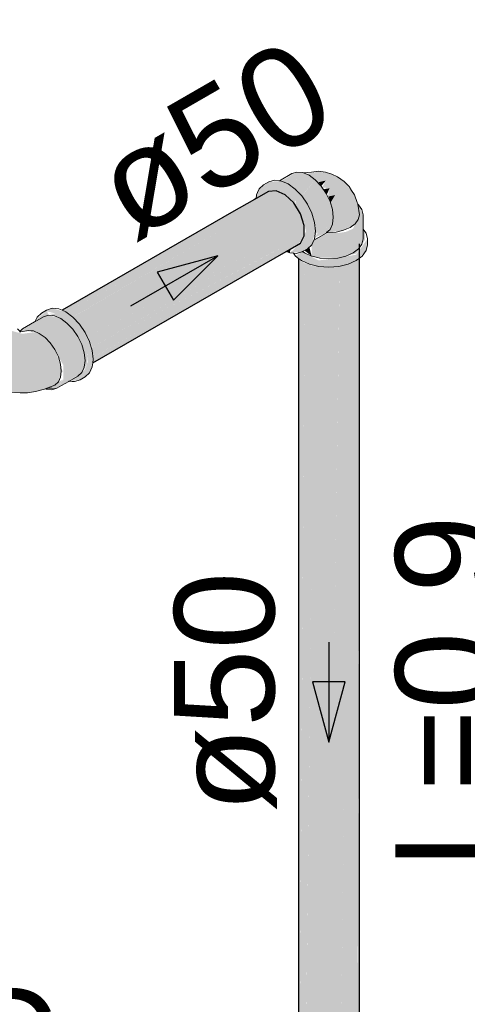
# Model space of a CAD drawing. Header units: millimetres. Extents: x 567 to 934, y -1 to 364.
# Tile 812 of 1056: x 777.141 to 778.035, y 133.547 to 135.516. Entities that reach past the tile are written whole.
import ezdxf

# ---------------------------------------------------------------- set-up
doc = ezdxf.new("R2010")
doc.units = ezdxf.units.MM
doc.header["$MEASUREMENT"] = 0
doc.linetypes.add('NULL', pattern=[0])
for name, color, linetype, lineweight in [('AF-Condutos', 140, 'Continuous', 25), ('AF-Conexões', 152, 'Continuous', 18), ('AF-Sentido conduto', 140, 'Continuous', 30), ('AF-Textos conduto', 7, 'Continuous', 9), ('Textos', 7, 'Continuous', 9)]:
    doc.layers.add(name, color=color, linetype=linetype, lineweight=lineweight)
doc.styles.add('Arial', font='arial.ttf')

msp = doc.modelspace()

# ---------------------------------------------------------------- hatches: boundary and pattern name
at = {"layer": 'AF-Condutos', "linetype": 'Continuous'}
for points in [[(777.6375, 135.1724), (777.2257, 134.9347), (777.2338, 134.9312), (777.671, 135.1656), (777.6531, 135.1738)], [(777.6977, 135.0669), (777.7088, 135.0837), (777.7088, 135.1045), (777.7015, 135.1277), (777.6881, 135.1493), (777.671, 135.1656), (777.5813, 135.1176), (777.2474, 134.9211), (777.2605, 134.9072), (777.2762, 134.8817), (777.6376, 135.0678), (777.2844, 134.8595), (777.2845, 134.8591), (777.6604, 135.0581), (777.2874, 134.8404), (777.2875, 134.8401)], [(777.5813, 135.1176), (777.2337, 134.9311), (777.2473, 134.9212)], [(777.2863, 134.8607), (777.6376, 135.0678), (777.2776, 134.8824)], [(777.7015, 135.0689), (777.6725, 135.0529), (777.2869, 134.8296)], [(777.8154, 135.0529), (777.8015, 133.2762), (777.8154, 133.2885), (777.8138, 133.3082), (777.8194, 133.303), (777.8194, 135.0674), (777.8155, 133.3179)], [(777.6605, 135.058), (777.2854, 134.8596), (777.2874, 134.8405)], [(777.6725, 135.0529), (777.2883, 134.8406), (777.2869, 134.8296)], [(777.6991, 133.292), (777.7106, 133.2789), (777.7106, 135.0433), (777.6993, 133.3241), (777.6991, 135.0564), (777.6978, 133.3222)], [(777.6993, 133.3219), (777.6993, 133.3291), (777.6991, 135.0564)], [(777.7802, 133.2682), (777.8015, 133.2762), (777.8015, 135.0405)], [(777.6977, 133.3067), (777.6991, 135.0375), (777.6977, 135.0385)], [(777.6991, 135.0361), (777.6993, 133.3291), (777.7105, 135.0289)], [(777.7106, 135.0291), (777.7106, 133.2789), (777.7303, 135.0222)], [(777.7304, 133.2697), (777.7304, 135.034), (777.7107, 133.2818)], [(777.7304, 133.2697), (777.755, 133.2659), (777.7554, 133.2897), (777.755, 135.0302)], [(777.7304, 135.0231), (777.7304, 133.2697), (777.7549, 135.0212)], [(777.7806, 133.3043), (777.7802, 135.0325), (777.755, 133.2659), (777.7802, 133.2682)], [(777.7554, 133.2897), (777.78, 135.0226), (777.755, 135.0212)], [(777.8014, 135.028), (777.7802, 135.023), (777.7806, 133.3043)], [(777.8153, 135.0351), (777.8015, 135.029), (777.8015, 133.2762)], [(777.8154, 133.3095), (777.8193, 135.0389), (777.8154, 135.036)]]:
    msp.add_hatch(color=151, dxfattribs=at).paths.add_polyline_path(points)
at = {"layer": 'AF-Conexões', "linetype": 'Continuous'}
for points in [[(777.6611, 135.1937), (777.6945, 135.2112), (777.6844, 135.2081)], [(777.6652, 135.1925), (777.7062, 135.2101), (777.6945, 135.2112), (777.6634, 135.1932)], [(777.7062, 135.2101), (777.6652, 135.1925), (777.6733, 135.189), (777.7187, 135.2047)], [(777.6743, 135.1893), (777.6822, 135.1836), (777.7187, 135.2047)], [(777.6839, 135.1846), (777.6928, 135.1753), (777.7187, 135.2047)], [(777.694, 135.174), (777.7313, 135.1956), (777.7187, 135.2047), (777.6928, 135.1753)], [(777.8302, 135.0926), (777.8268, 135.0973), (777.8268, 135.1259), (777.8093, 135.1656), (777.7887, 135.1926), (777.7645, 135.207), (777.7379, 135.2127), (777.7149, 135.2075), (777.7362, 135.1904), (777.7527, 135.1943), (777.7449, 135.1804), (777.7599, 135.1788), (777.7562, 135.162), (777.7709, 135.1651), (777.7616, 135.1497), (777.7672, 135.1208), (777.7566, 135.09), (777.7878, 135.0949), (777.8107, 135.1078), (777.8067, 135.0979), (777.7925, 135.0916), (777.7777, 135.0893), (777.7578, 135.0899), (777.7293, 135.0756), (777.724, 135.0657), (777.7239, 135.0432), (777.7354, 135.0405), (777.776, 135.0393), (777.8132, 135.0482), (777.8302, 135.0752)], [(777.6129, 135.1582), (777.6375, 135.1724), (777.6531, 135.1738), (777.671, 135.1656), (777.6881, 135.1493), (777.693, 135.1546), (777.7137, 135.1227), (777.721, 135.087), (777.6806, 135.0495), (777.705, 135.0517), (777.7241, 135.0657), (777.7314, 135.093), (777.7295, 135.1104), (777.7241, 135.1287), (777.7154, 135.1468), (777.7041, 135.1633), (777.6909, 135.1772), (777.6768, 135.1875), (777.6627, 135.1935), (777.6382, 135.1913), (777.6192, 135.1773)], [(777.7041, 135.1633), (777.7313, 135.1956), (777.696, 135.1752)], [(777.7144, 135.1483), (777.7111, 135.1443), (777.7607, 135.1525), (777.753, 135.1685), (777.7313, 135.1956), (777.7043, 135.163)], [(777.7378, 135.1908), (777.743, 135.1832), (777.7527, 135.1943)], [(777.7544, 135.1665), (777.7599, 135.1788), (777.7488, 135.1772)], [(777.7619, 135.1502), (777.7709, 135.1651), (777.7578, 135.1623)], [(777.6937, 135.1573), (777.6905, 135.1454), (777.7015, 135.1277), (777.7074, 135.1089), (777.7137, 135.1227), (777.7088, 135.1312)], [(777.7607, 135.1525), (777.7162, 135.1452), (777.7231, 135.1307)], [(777.7292, 135.118), (777.7607, 135.1525), (777.7234, 135.1309)], [(777.7288, 135.113), (777.7672, 135.1207), (777.7607, 135.1525), (777.7277, 135.1164)], [(777.7015, 135.0689), (777.721, 135.087), (777.7137, 135.1227), (777.7088, 135.1119), (777.7126, 135.0924)], [(777.7324, 135.1006), (777.7672, 135.1207), (777.7292, 135.1131)], [(777.7309, 135.098), (777.7656, 135.1072), (777.7672, 135.1207), (777.7307, 135.0996)], [(777.7538, 135.0901), (777.7656, 135.1072), (777.7368, 135.0906), (777.7298, 135.0802)], [(777.7319, 135.0878), (777.7656, 135.1072), (777.732, 135.0983)], [(777.8258, 135.0993), (777.8245, 135.0673), (777.8268, 135.0775)], [(777.7853, 135.0891), (777.726, 135.0456), (777.7425, 135.0388), (777.7899, 135.089)], [(777.7425, 135.0388), (777.792, 135.0889), (777.7899, 135.089)], [(777.8354, 135.0775), (777.8128, 135.046), (777.7782, 135.0345), (777.7383, 135.0345), (777.7043, 135.0515), (777.6914, 135.0432), (777.7197, 135.0269), (777.7383, 135.0225), (777.7582, 135.021), (777.7782, 135.0225), (777.7968, 135.0269), (777.8128, 135.034), (777.8328, 135.054)], [(777.7097, 135.0544), (777.7239, 135.0432), (777.7196, 135.0601)], [(777.6806, 135.0495), (777.6815, 135.0574), (777.6733, 135.0526)], [(777.7782, 135.0345), (777.8128, 135.046), (777.776, 135.0393), (777.7383, 135.0345), (777.756, 135.0345)], [(777.1425, 134.8938), (777.1736, 134.8914), (777.1462, 134.8878), (777.1223, 134.8944), (777.1102, 134.8922), (777.0976, 134.8854), (777.0854, 134.8747), (777.0745, 134.8609), (777.0661, 134.8451), (777.0607, 134.8288), (777.0552, 134.7974), (777.0661, 134.7898), (777.0911, 134.7776), (777.1188, 134.7709), (777.1566, 134.77), (777.1904, 134.7768), (777.2112, 134.7852), (777.2182, 134.7915), (777.2241, 134.8133), (777.2278, 134.8099), (777.2112, 134.8564), (777.2229, 134.842), (777.2278, 134.8257), (777.2278, 134.7967), (777.2649, 134.8102), (777.2762, 134.8282), (777.2756, 134.8483), (777.2501, 134.9012), (777.2229, 134.9184), (777.1986, 134.9249), (777.1707, 134.9102)], [(777.1703, 134.91), (777.1986, 134.9249), (777.1886, 134.9218)], [(777.1738, 134.9173), (777.1714, 134.9119), (777.1986, 134.9249), (777.1956, 134.9327)], [(777.1947, 134.9353), (777.1756, 134.9212), (777.1956, 134.9327), (777.2139, 134.9278), (777.1999, 134.9282), (777.2216, 134.9193), (777.2501, 134.9012), (777.2756, 134.8483), (777.2774, 134.8309), (777.2614, 134.7956), (777.2805, 134.8096), (777.286, 134.8217), (777.286, 134.8543), (777.2805, 134.8726), (777.2718, 134.8907), (777.2605, 134.9072), (777.2474, 134.9211), (777.2333, 134.9314), (777.206, 134.9387)], [(777.2223, 134.8297), (777.1464, 134.885), (777.1485, 134.8805)], [(777.2229, 134.8018), (777.1486, 134.8803), (777.1762, 134.8193)], [(777.2045, 134.8661), (777.2278, 134.8257), (777.2229, 134.842)], [(777.2716, 134.8361), (777.2403, 134.8639), (777.2347, 134.8662)], [(777.2572, 134.803), (777.2377, 134.7933), (777.2649, 134.8102), (777.2286, 134.797), (777.2152, 134.7788)], [(777.2403, 134.7933), (777.2614, 134.7956), (777.2703, 134.8152)], [(777.1993, 134.7804), (777.2152, 134.7788), (777.2278, 134.7967)], [(777.1921, 134.7775), (777.2152, 134.7788), (777.1993, 134.7804)]]:
    msp.add_hatch(color=161, dxfattribs=at).paths.add_polyline_path(points)

# ---------------------------------------------------------------- linework, layer by layer
at = {"layer": 'AF-Condutos'}
for p, q in [((777.6129, 135.1582), (777.6097, 135.1564)), ((777.6375, 135.1724), (777.6129, 135.1582)), ((777.6531, 135.1738), (777.6375, 135.1724)), ((777.671, 135.1656), (777.6531, 135.1738)), ((777.6881, 135.1493), (777.671, 135.1656)), ((777.6097, 135.1564), (777.5642, 135.1301)), ((777.7015, 135.1277), (777.6881, 135.1493)), ((777.5642, 135.1301), (777.2257, 134.9347)), ((777.7088, 135.1045), (777.7015, 135.1277)), ((777.7088, 135.0837), (777.7088, 135.1045)), ((777.7015, 135.0689), (777.7088, 135.0837)), ((777.6733, 135.0526), (777.7015, 135.0689)), ((777.8194, 133.3185), (777.8194, 135.0674)), ((777.2869, 134.8296), (777.6733, 135.0526)), ((777.6977, 135.0385), (777.6977, 133.3067))]:
    msp.add_line(p, q, dxfattribs=at)
at = {"layer": 'AF-Conexões'}
for p, q in [((777.6844, 135.2081), (777.6597, 135.1938)), ((777.6945, 135.2112), (777.6844, 135.2081)), ((777.7062, 135.2101), (777.6945, 135.2112)), ((777.7077, 135.2094), (777.7062, 135.2101)), ((777.708, 135.2093), (777.7077, 135.2094)), ((777.7234, 135.2112), (777.708, 135.2093)), ((777.7187, 135.2047), (777.708, 135.2093)), ((777.7313, 135.1956), (777.7187, 135.2047)), ((777.7379, 135.2127), (777.7234, 135.2112)), ((777.7519, 135.211), (777.7379, 135.2127)), ((777.7645, 135.207), (777.7519, 135.211)), ((777.7758, 135.2019), (777.7645, 135.207)), ((777.7887, 135.1926), (777.7758, 135.2019)), ((777.6279, 135.1853), (777.6192, 135.1773)), ((777.6382, 135.1913), (777.6279, 135.1853)), ((777.6495, 135.1948), (777.6382, 135.1913)), ((777.6597, 135.1938), (777.6495, 135.1948)), ((777.6627, 135.1935), (777.6597, 135.1938)), ((777.6768, 135.1875), (777.6627, 135.1935)), ((777.6909, 135.1772), (777.6768, 135.1875)), ((777.743, 135.1832), (777.7313, 135.1956)), ((777.753, 135.1685), (777.743, 135.1832)), ((777.7988, 135.182), (777.7887, 135.1926)), ((777.8033, 135.1743), (777.7988, 135.182)), ((777.6137, 135.1653), (777.6129, 135.1582)), ((777.6161, 135.1705), (777.6137, 135.1653)), ((777.6192, 135.1773), (777.6161, 135.1705)), ((777.7041, 135.1633), (777.6909, 135.1772)), ((777.7154, 135.1468), (777.7041, 135.1633)), ((777.7607, 135.1525), (777.753, 135.1685)), ((777.8093, 135.1656), (777.8033, 135.1743)), ((777.815, 135.1502), (777.8093, 135.1656)), ((777.7241, 135.1287), (777.7154, 135.1468)), ((777.7656, 135.1362), (777.7607, 135.1525)), ((777.8159, 135.1478), (777.815, 135.1502)), ((777.8161, 135.1469), (777.8159, 135.1478)), ((777.8163, 135.1467), (777.8161, 135.1469)), ((777.8193, 135.1256), (777.8161, 135.1469)), ((777.8176, 135.1457), (777.8163, 135.1467)), ((777.8245, 135.1362), (777.8176, 135.1457)), ((777.7295, 135.1104), (777.7241, 135.1287)), ((777.7672, 135.1207), (777.7656, 135.1362)), ((777.7656, 135.1072), (777.7672, 135.1207)), ((777.817, 135.1163), (777.8193, 135.1256)), ((777.8268, 135.1259), (777.8245, 135.1362)), ((777.8268, 135.1151), (777.8268, 135.1259)), ((777.7314, 135.093), (777.7295, 135.1104)), ((777.7607, 135.0965), (777.7656, 135.1072)), ((777.7878, 135.0949), (777.8007, 135.1004)), ((777.8007, 135.1004), (777.8107, 135.1078)), ((777.8107, 135.1078), (777.817, 135.1163)), ((777.8268, 135.0985), (777.8268, 135.1151)), ((777.7283, 135.075), (777.753, 135.0893)), ((777.7295, 135.0778), (777.7314, 135.093)), ((777.753, 135.0893), (777.7538, 135.0901)), ((777.7538, 135.0901), (777.7607, 135.0965)), ((777.7538, 135.0901), (777.7566, 135.09)), ((777.7566, 135.09), (777.7729, 135.0913)), ((777.7729, 135.0913), (777.7803, 135.0931)), ((777.7803, 135.0931), (777.7878, 135.0949)), ((777.8268, 135.0973), (777.8268, 135.0985)), ((777.8268, 135.0775), (777.8268, 135.0973)), ((777.8302, 135.0926), (777.8268, 135.0973)), ((777.8328, 135.0891), (777.8302, 135.0926)), ((777.8354, 135.0775), (777.8328, 135.0891)), ((777.7154, 135.0577), (777.7241, 135.0657)), ((777.7241, 135.0657), (777.7283, 135.075)), ((777.7283, 135.075), (777.7295, 135.0778)), ((777.8176, 135.0577), (777.8194, 135.0602)), ((777.8194, 135.0602), (777.8245, 135.0673)), ((777.8245, 135.0673), (777.8268, 135.0775)), ((777.8328, 135.054), (777.8354, 135.0655)), ((777.8354, 135.0655), (777.8354, 135.0775)), ((777.6733, 135.0526), (777.6806, 135.0495)), ((777.6806, 135.0495), (777.6874, 135.0488)), ((777.6874, 135.0488), (777.6937, 135.0482)), ((777.6874, 135.0488), (777.6889, 135.0467)), ((777.6889, 135.0467), (777.6914, 135.0432)), ((777.6914, 135.0432), (777.6977, 135.0385)), ((777.6937, 135.0482), (777.6977, 135.0495)), ((777.6977, 135.0495), (777.705, 135.0517)), ((777.705, 135.0517), (777.706, 135.0523)), ((777.706, 135.0523), (777.7154, 135.0577)), ((777.706, 135.0523), (777.7088, 135.0502)), ((777.7088, 135.0502), (777.7097, 135.0495)), ((777.7097, 135.0495), (777.7239, 135.0432)), ((777.7239, 135.0432), (777.7253, 135.0429)), ((777.7253, 135.0429), (777.7354, 135.0405)), ((777.7354, 135.0405), (777.7405, 135.0393)), ((777.776, 135.0393), (777.7925, 135.0432)), ((777.7925, 135.0432), (777.8067, 135.0495)), ((777.8067, 135.0495), (777.8176, 135.0577)), ((777.8194, 135.039), (777.8251, 135.0432)), ((777.8251, 135.0432), (777.8328, 135.054)), ((777.6977, 135.0385), (777.7037, 135.034)), ((777.7037, 135.034), (777.7197, 135.0269)), ((777.7197, 135.0269), (777.7383, 135.0225)), ((777.7383, 135.0225), (777.7582, 135.021)), ((777.7405, 135.0393), (777.7582, 135.0379)), ((777.7582, 135.0379), (777.776, 135.0393)), ((777.7582, 135.021), (777.7782, 135.0225)), ((777.7782, 135.0225), (777.7968, 135.0269)), ((777.7968, 135.0269), (777.8128, 135.034)), ((777.8128, 135.034), (777.8194, 135.039)), ((777.1886, 134.9218), (777.1714, 134.9119)), ((777.1843, 134.9293), (777.1756, 134.9212)), ((777.1947, 134.9353), (777.1843, 134.9293)), ((777.1986, 134.9249), (777.1886, 134.9218)), ((777.206, 134.9387), (777.1947, 134.9353)), ((777.2073, 134.9241), (777.1986, 134.9249)), ((777.2191, 134.9374), (777.206, 134.9387)), ((777.2103, 134.9238), (777.2073, 134.9241)), ((777.2229, 134.9184), (777.2103, 134.9238)), ((777.2257, 134.9347), (777.2191, 134.9374)), ((777.2333, 134.9314), (777.2257, 134.9347)), ((777.2474, 134.9211), (777.2333, 134.9314)), ((777.1704, 134.9114), (777.1467, 134.8976)), ((777.1714, 134.9119), (777.1704, 134.9114)), ((777.1738, 134.9173), (777.1714, 134.9119)), ((777.1756, 134.9212), (777.1738, 134.9173)), ((777.2354, 134.9093), (777.2229, 134.9184)), ((777.2471, 134.8969), (777.2354, 134.9093)), ((777.2605, 134.9072), (777.2474, 134.9211)), ((777.2718, 134.8907), (777.2605, 134.9072)), ((777.1415, 134.8928), (777.1363, 134.8976)), ((777.1425, 134.8917), (777.1405, 134.892)), ((777.1425, 134.8938), (777.1415, 134.8928)), ((777.1426, 134.8917), (777.1415, 134.8928)), ((777.1467, 134.8976), (777.1425, 134.8938)), ((777.1426, 134.8917), (777.1425, 134.8917)), ((777.1434, 134.8918), (777.1426, 134.8917)), ((777.1583, 134.8943), (777.1434, 134.8918)), ((777.1636, 134.8939), (777.1583, 134.8943)), ((777.1688, 134.8934), (777.1636, 134.8939)), ((777.1801, 134.8887), (777.1688, 134.8934)), ((777.1915, 134.8806), (777.1801, 134.8887)), ((777.2572, 134.8822), (777.2471, 134.8969)), ((777.2805, 134.8726), (777.2718, 134.8907)), ((777.2021, 134.8696), (777.1915, 134.8806)), ((777.2112, 134.8564), (777.2021, 134.8696)), ((777.2649, 134.8662), (777.2572, 134.8822)), ((777.2697, 134.8499), (777.2649, 134.8662)), ((777.286, 134.8543), (777.2805, 134.8726)), ((777.2182, 134.8419), (777.2112, 134.8564)), ((777.2714, 134.8344), (777.2697, 134.8499)), ((777.2878, 134.8369), (777.286, 134.8543)), ((777.2226, 134.8272), (777.2182, 134.8419)), ((777.2241, 134.8133), (777.2226, 134.8272)), ((777.2697, 134.8209), (777.2714, 134.8344)), ((777.286, 134.8217), (777.2869, 134.8296)), ((777.2869, 134.8296), (777.2878, 134.8369)), ((777.2226, 134.8011), (777.2241, 134.8133)), ((777.2572, 134.803), (777.2649, 134.8102)), ((777.2649, 134.8102), (777.2689, 134.8192)), ((777.2689, 134.8192), (777.2697, 134.8209)), ((777.2718, 134.8016), (777.2805, 134.8096)), ((777.2805, 134.8096), (777.286, 134.8217)), ((777.1921, 134.7775), (777.2112, 134.7852)), ((777.2112, 134.7852), (777.2182, 134.7915)), ((777.2152, 134.7788), (777.2246, 134.7842)), ((777.2182, 134.7915), (777.2226, 134.8011)), ((777.2246, 134.7842), (777.239, 134.7926)), ((777.239, 134.7926), (777.24, 134.7931)), ((777.24, 134.7931), (777.2572, 134.803)), ((777.24, 134.7931), (777.2458, 134.7925)), ((777.2458, 134.7925), (777.2501, 134.7921)), ((777.2501, 134.7921), (777.2578, 134.7945)), ((777.2578, 134.7945), (777.2614, 134.7956)), ((777.2614, 134.7956), (777.2718, 134.8016)), ((777.1188, 134.7709), (777.142, 134.7695)), ((777.142, 134.7695), (777.1566, 134.77)), ((777.1566, 134.77), (777.1728, 134.7726)), ((777.1728, 134.7726), (777.1904, 134.7768)), ((777.1904, 134.7768), (777.1921, 134.7775)), ((777.1921, 134.7775), (777.1935, 134.7769)), ((777.1935, 134.7769), (777.2052, 134.7757)), ((777.2052, 134.7757), (777.2152, 134.7788))]:
    msp.add_line(p, q, dxfattribs=at)
at = {"layer": 'AF-Sentido conduto'}
for p, q in [((777.5364, 135.0435), (777.4157, 135.0111)), ((777.4481, 134.9551), (777.5364, 135.0435)), ((777.4157, 135.0111), (777.4481, 134.9551)), ((777.7906, 134.1923), (777.7259, 134.1923)), ((777.7259, 134.1923), (777.7582, 134.0715)), ((777.7582, 134.0715), (777.7906, 134.1923))]:
    msp.add_line(p, q, dxfattribs=at)
for points in [[(777.3632, 134.9435), (777.5364, 135.0435)], [(777.7582, 134.2715), (777.7582, 134.0715)]]:
    msp.add_lwpolyline(points, dxfattribs=at)

# ---------------------------------------------------------------- texts
at = {"layer": 'AF-Textos conduto', "linetype": 'NULL', "char_height": 0.2, "attachment_point": 8, "line_spacing_factor": 0.6, "style": 'Arial'}
for s, insert, width, rotation in [('ø50', (777.5784, 135.1872), 0.962805, 30.0001), ('L=0.9', (778.0937, 134.1715), 1.413415, 90.0002), ('ø50', (777.6548, 134.1715), 0.962805, 90.0002)]:
    msp.add_mtext(s, dxfattribs=dict(at, insert=insert, width=width, rotation=rotation))
at = {"layer": 'Textos', "linetype": 'NULL', "insert": (776.8095, 133.3745), "char_height": 0.2, "width": 0.838415, "attachment_point": 7, "line_spacing_factor": 0.6, "style": 'Arial'}
msp.add_mtext('RG', dxfattribs=at)

doc.saveas('drawing.dxf')
